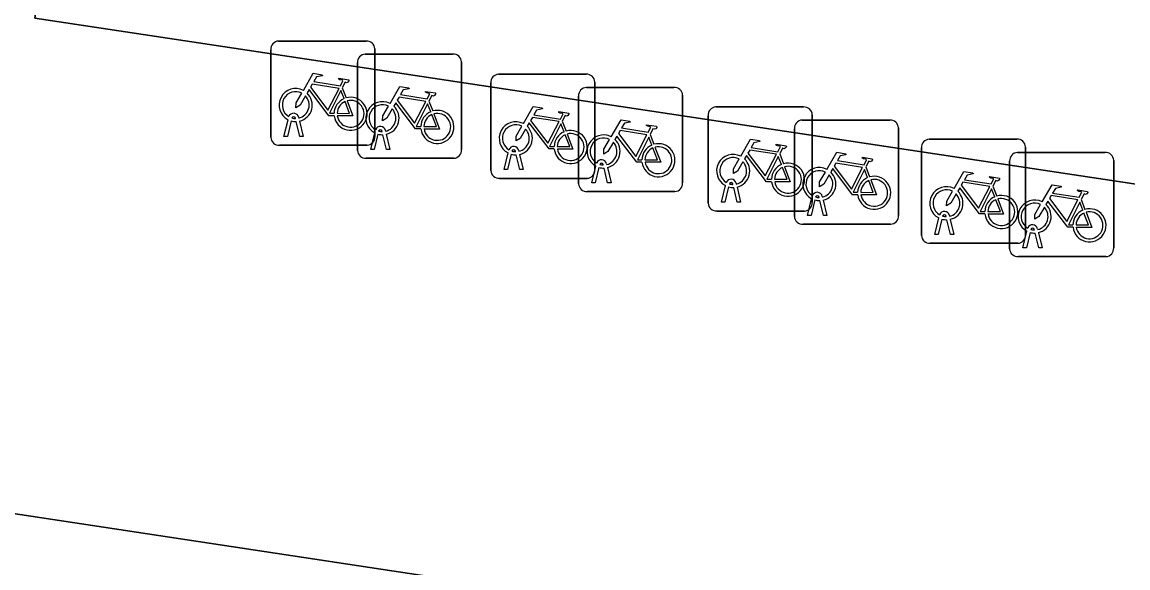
# Model space of a CAD drawing. Extents: x 163008 to 163854, y 382777 to 383982.
# Drawn here: x 163693.39 to 163704.01, y 383177.18 to 383182.42 of the extents above; entities that cross this region are included whole.
import ezdxf

# ---------------------------------------------------------------- set-up
doc = ezdxf.new("R2010")
doc.units = 0
for name, color, linetype in [('IMGEO_Fietsenrek', 7, 'Continuous'), ('IMGEO_Groenvoorziening', 7, 'Continuous'), ('IMGEO_Hek', 7, 'Continuous'), ('IMGEO_Voetpad_open', 7, 'Continuous')]:
    doc.layers.add(name, color=color, linetype=linetype)

msp = doc.modelspace()

# ---------------------------------------------------------------- linework, layer by layer
at = {"layer": 'IMGEO_Fietsenrek'}
for p, q in [((163695.777, 383181.314), (163695.777, 383182.155)), ((163695.777, 383182.155), (163695.777, 383181.314)), ((163695.852, 383182.239), (163696.693, 383182.239)), ((163696.693, 383182.239), (163695.852, 383182.239)), ((163696.777, 383182.164), (163696.777, 383181.323)), ((163696.777, 383181.323), (163696.777, 383182.164)), ((163696.685, 383182.113), (163697.526, 383182.113)), ((163697.526, 383182.113), (163696.685, 383182.113)), ((163697.61, 383182.038), (163697.61, 383181.197)), ((163697.61, 383181.197), (163697.61, 383182.038)), ((163696.61, 383181.188), (163696.61, 383182.029)), ((163696.61, 383182.029), (163696.61, 383181.188)), ((163697.891, 383180.995), (163697.891, 383181.836)), ((163697.891, 383181.836), (163697.891, 383180.995)), ((163697.966, 383181.92), (163698.807, 383181.92)), ((163698.807, 383181.92), (163697.966, 383181.92)), ((163698.891, 383181.845), (163698.891, 383181.004)), ((163698.891, 383181.004), (163698.891, 383181.845)), ((163696.464, 383181.788), (163696.5, 383181.693)), ((163698.809, 383181.793), (163699.65, 383181.793)), ((163699.65, 383181.793), (163698.809, 383181.793)), ((163699.734, 383181.718), (163699.734, 383180.877)), ((163699.734, 383180.877), (163699.734, 383181.718)), ((163697.297, 383181.662), (163697.333, 383181.567)), ((163698.734, 383180.868), (163698.734, 383181.709)), ((163698.734, 383181.709), (163698.734, 383180.868)), ((163696.046, 383181.506), (163696.047, 383181.499)), ((163699.979, 383180.681), (163699.979, 383181.522)), ((163699.979, 383181.522), (163699.979, 383180.681)), ((163700.054, 383181.606), (163700.895, 383181.606)), ((163700.895, 383181.606), (163700.054, 383181.606)), ((163700.979, 383181.531), (163700.979, 383180.69)), ((163700.979, 383180.69), (163700.979, 383181.531)), ((163695.904, 383181.323), (163695.943, 383181.483)), ((163695.973, 383181.471), (163695.938, 383181.323)), ((163696.015, 383181.495), (163696.014, 383181.499)), ((163696.056, 383181.323), (163696.022, 383181.465)), ((163696.054, 383181.469), (163696.089, 383181.323)), ((163698.578, 383181.469), (163698.614, 383181.374)), ((163700.882, 383181.48), (163701.723, 383181.48)), ((163701.723, 383181.48), (163700.882, 383181.48)), ((163701.807, 383181.405), (163701.807, 383180.564)), ((163701.807, 383180.564), (163701.807, 383181.405)), ((163695.938, 383181.323), (163695.904, 383181.323)), ((163696.089, 383181.323), (163696.056, 383181.323)), ((163696.737, 383181.197), (163696.776, 383181.357)), ((163696.806, 383181.345), (163696.771, 383181.197)), ((163696.848, 383181.369), (163696.847, 383181.373)), ((163696.889, 383181.197), (163696.855, 383181.339)), ((163696.879, 383181.38), (163696.88, 383181.373)), ((163696.887, 383181.343), (163696.922, 383181.197)), ((163699.421, 383181.342), (163699.457, 383181.247)), ((163700.807, 383180.555), (163700.807, 383181.396)), ((163700.807, 383181.396), (163700.807, 383180.555)), ((163702.103, 383181.296), (163702.944, 383181.296)), ((163702.944, 383181.296), (163702.103, 383181.296)), ((163696.702, 383181.239), (163695.861, 383181.239)), ((163695.861, 383181.239), (163696.702, 383181.239)), ((163696.771, 383181.197), (163696.737, 383181.197)), ((163696.922, 383181.197), (163696.889, 383181.197)), ((163698.16, 383181.187), (163698.161, 383181.18)), ((163702.028, 383180.371), (163702.028, 383181.212)), ((163702.028, 383181.212), (163702.028, 383180.371)), ((163703.028, 383181.221), (163703.028, 383180.38)), ((163703.028, 383180.38), (163703.028, 383181.221)), ((163697.535, 383181.113), (163696.694, 383181.113)), ((163696.694, 383181.113), (163697.535, 383181.113)), ((163698.018, 383181.004), (163698.057, 383181.164)), ((163698.087, 383181.152), (163698.052, 383181.004)), ((163698.129, 383181.176), (163698.128, 383181.18)), ((163698.17, 383181.004), (163698.136, 383181.146)), ((163698.168, 383181.15), (163698.203, 383181.004)), ((163700.666, 383181.155), (163700.702, 383181.06)), ((163702.875, 383180.243), (163702.875, 383181.084)), ((163702.875, 383181.084), (163702.875, 383180.243)), ((163702.95, 383181.168), (163703.791, 383181.168)), ((163703.791, 383181.168), (163702.95, 383181.168)), ((163703.875, 383181.093), (163703.875, 383180.252)), ((163703.875, 383180.252), (163703.875, 383181.093)), ((163698.052, 383181.004), (163698.018, 383181.004)), ((163698.203, 383181.004), (163698.17, 383181.004)), ((163698.861, 383180.877), (163698.9, 383181.037)), ((163698.93, 383181.025), (163698.895, 383180.877)), ((163698.972, 383181.049), (163698.971, 383181.053)), ((163699.013, 383180.877), (163698.979, 383181.019)), ((163699.003, 383181.06), (163699.004, 383181.053)), ((163699.011, 383181.023), (163699.046, 383180.877)), ((163701.494, 383181.029), (163701.53, 383180.934)), ((163698.816, 383180.92), (163697.975, 383180.92)), ((163697.975, 383180.92), (163698.816, 383180.92)), ((163698.895, 383180.877), (163698.861, 383180.877)), ((163699.046, 383180.877), (163699.013, 383180.877)), ((163700.248, 383180.873), (163700.249, 383180.866)), ((163699.659, 383180.793), (163698.818, 383180.793)), ((163698.818, 383180.793), (163699.659, 383180.793)), ((163700.106, 383180.69), (163700.145, 383180.85)), ((163700.175, 383180.838), (163700.14, 383180.69)), ((163700.217, 383180.862), (163700.216, 383180.866)), ((163700.258, 383180.69), (163700.224, 383180.832)), ((163700.256, 383180.836), (163700.291, 383180.69)), ((163702.715, 383180.845), (163702.751, 383180.75)), ((163700.14, 383180.69), (163700.106, 383180.69)), ((163700.291, 383180.69), (163700.258, 383180.69)), ((163700.934, 383180.564), (163700.973, 383180.724)), ((163701.003, 383180.712), (163700.968, 383180.564)), ((163701.045, 383180.736), (163701.044, 383180.74)), ((163701.086, 383180.564), (163701.052, 383180.706)), ((163701.076, 383180.747), (163701.077, 383180.74)), ((163701.084, 383180.71), (163701.119, 383180.564)), ((163703.562, 383180.717), (163703.598, 383180.622)), ((163700.904, 383180.606), (163700.063, 383180.606)), ((163700.063, 383180.606), (163700.904, 383180.606)), ((163700.968, 383180.564), (163700.934, 383180.564)), ((163701.119, 383180.564), (163701.086, 383180.564)), ((163702.266, 383180.552), (163702.265, 383180.556)), ((163702.297, 383180.563), (163702.298, 383180.556)), ((163701.732, 383180.48), (163700.891, 383180.48)), ((163700.891, 383180.48), (163701.732, 383180.48)), ((163702.155, 383180.38), (163702.194, 383180.54)), ((163702.224, 383180.528), (163702.189, 383180.38)), ((163702.307, 383180.38), (163702.273, 383180.522)), ((163702.305, 383180.526), (163702.34, 383180.38)), ((163702.189, 383180.38), (163702.155, 383180.38)), ((163702.34, 383180.38), (163702.307, 383180.38)), ((163703.002, 383180.252), (163703.041, 383180.412)), ((163703.071, 383180.4), (163703.036, 383180.252)), ((163703.113, 383180.424), (163703.112, 383180.428)), ((163703.154, 383180.252), (163703.12, 383180.394)), ((163703.144, 383180.435), (163703.145, 383180.428)), ((163703.152, 383180.398), (163703.187, 383180.252)), ((163702.953, 383180.296), (163702.112, 383180.296)), ((163702.112, 383180.296), (163702.953, 383180.296)), ((163703.036, 383180.252), (163703.002, 383180.252)), ((163703.187, 383180.252), (163703.154, 383180.252)), ((163703.8, 383180.168), (163702.959, 383180.168)), ((163702.959, 383180.168), (163703.8, 383180.168))]:
    msp.add_line(p, q, dxfattribs=at)
for points in [[(163696.09, 383181.765), (163696.185, 383181.929), (163696.271, 383181.915), (163696.273, 383181.906), (163696.217, 383181.895), (163696.19, 383181.85), (163696.446, 383181.809)], [(163696.433, 383181.784), (163696.176, 383181.825), (163696.159, 383181.796), (163696.326, 383181.576), (163696.433, 383181.784)], [(163696.446, 383181.809), (163696.471, 383181.858), (163696.465, 383181.862), (163696.442, 383181.866), (163696.43, 383181.873), (163696.429, 383181.876), (163696.431, 383181.881), (163696.526, 383181.866), (163696.528, 383181.856), (163696.518, 383181.843), (163696.506, 383181.837), (163696.492, 383181.843), (163696.464, 383181.788)], [(163696.111, 383181.713), (163696.059, 383181.623), (163696.019, 383181.598), (163696.02, 383181.645), (163696.075, 383181.739)], [(163696.386, 383181.521), (163696.336, 383181.521), (163696.145, 383181.772), (163696.126, 383181.74)], [(163696.481, 383181.686), (163696.451, 383181.763), (163696.342, 383181.545), (163696.385, 383181.545)], [(163696.923, 383181.639), (163697.018, 383181.803), (163697.104, 383181.789), (163697.106, 383181.78), (163697.05, 383181.769), (163697.023, 383181.724), (163697.279, 383181.683)], [(163697.279, 383181.683), (163697.304, 383181.732), (163697.298, 383181.736), (163697.275, 383181.74), (163697.263, 383181.747), (163697.262, 383181.75), (163697.264, 383181.755), (163697.359, 383181.74), (163697.361, 383181.73), (163697.351, 383181.717), (163697.339, 383181.711), (163697.325, 383181.717), (163697.297, 383181.662)], [(163696.415, 383181.545), (163696.535, 383181.544), (163696.491, 383181.658)], [(163696.511, 383181.665), (163696.566, 383181.52), (163696.416, 383181.52)], [(163696.944, 383181.587), (163696.892, 383181.497), (163696.852, 383181.472), (163696.853, 383181.519), (163696.908, 383181.613)], [(163697.219, 383181.395), (163697.169, 383181.395), (163696.978, 383181.646), (163696.959, 383181.614)], [(163697.266, 383181.658), (163697.009, 383181.699), (163696.992, 383181.67), (163697.159, 383181.45), (163697.266, 383181.658)], [(163697.314, 383181.56), (163697.284, 383181.637), (163697.175, 383181.419), (163697.218, 383181.419)], [(163697.248, 383181.419), (163697.368, 383181.418), (163697.324, 383181.532)], [(163697.344, 383181.539), (163697.399, 383181.394), (163697.249, 383181.394)], [(163698.204, 383181.446), (163698.299, 383181.61), (163698.385, 383181.596), (163698.387, 383181.587), (163698.331, 383181.576), (163698.304, 383181.531), (163698.56, 383181.49)], [(163698.547, 383181.465), (163698.29, 383181.506), (163698.273, 383181.477), (163698.44, 383181.257), (163698.547, 383181.465)], [(163698.56, 383181.49), (163698.585, 383181.539), (163698.579, 383181.543), (163698.556, 383181.547), (163698.544, 383181.554), (163698.543, 383181.557), (163698.545, 383181.562), (163698.64, 383181.547), (163698.642, 383181.537), (163698.632, 383181.524), (163698.62, 383181.518), (163698.606, 383181.524), (163698.578, 383181.469)], [(163698.225, 383181.394), (163698.173, 383181.304), (163698.133, 383181.279), (163698.134, 383181.326), (163698.189, 383181.42)], [(163698.5, 383181.202), (163698.45, 383181.202), (163698.259, 383181.453), (163698.24, 383181.421)], [(163698.595, 383181.367), (163698.565, 383181.444), (163698.456, 383181.226), (163698.499, 383181.226)], [(163699.047, 383181.319), (163699.142, 383181.483), (163699.228, 383181.469), (163699.23, 383181.46), (163699.174, 383181.449), (163699.147, 383181.404), (163699.403, 383181.363)], [(163699.403, 383181.363), (163699.428, 383181.412), (163699.422, 383181.416), (163699.399, 383181.42), (163699.387, 383181.427), (163699.386, 383181.43), (163699.388, 383181.435), (163699.483, 383181.42), (163699.485, 383181.41), (163699.475, 383181.397), (163699.463, 383181.391), (163699.449, 383181.397), (163699.421, 383181.342)], [(163698.529, 383181.226), (163698.649, 383181.225), (163698.605, 383181.339)], [(163698.625, 383181.346), (163698.68, 383181.201), (163698.53, 383181.201)], [(163699.068, 383181.267), (163699.016, 383181.177), (163698.976, 383181.152), (163698.977, 383181.199), (163699.032, 383181.293)], [(163699.343, 383181.075), (163699.293, 383181.075), (163699.102, 383181.326), (163699.083, 383181.294)], [(163699.39, 383181.338), (163699.133, 383181.379), (163699.116, 383181.35), (163699.283, 383181.13), (163699.39, 383181.338)], [(163699.438, 383181.24), (163699.408, 383181.317), (163699.299, 383181.099), (163699.342, 383181.099)], [(163700.292, 383181.132), (163700.387, 383181.296), (163700.473, 383181.282), (163700.475, 383181.273), (163700.419, 383181.262), (163700.392, 383181.217), (163700.648, 383181.176)], [(163699.372, 383181.099), (163699.492, 383181.098), (163699.448, 383181.212)], [(163699.468, 383181.219), (163699.523, 383181.074), (163699.373, 383181.074)], [(163700.635, 383181.151), (163700.378, 383181.192), (163700.361, 383181.163), (163700.528, 383180.943), (163700.635, 383181.151)], [(163700.648, 383181.176), (163700.673, 383181.225), (163700.667, 383181.229), (163700.644, 383181.233), (163700.632, 383181.24), (163700.631, 383181.243), (163700.633, 383181.248), (163700.728, 383181.233), (163700.73, 383181.223), (163700.72, 383181.21), (163700.708, 383181.204), (163700.694, 383181.21), (163700.666, 383181.155)], [(163700.313, 383181.08), (163700.261, 383180.99), (163700.221, 383180.965), (163700.222, 383181.012), (163700.277, 383181.106)], [(163700.588, 383180.888), (163700.538, 383180.888), (163700.347, 383181.139), (163700.328, 383181.107)], [(163700.683, 383181.053), (163700.653, 383181.13), (163700.544, 383180.912), (163700.587, 383180.912)], [(163701.12, 383181.006), (163701.215, 383181.17), (163701.301, 383181.156), (163701.303, 383181.147), (163701.247, 383181.136), (163701.22, 383181.091), (163701.476, 383181.05)], [(163701.476, 383181.05), (163701.501, 383181.099), (163701.495, 383181.103), (163701.472, 383181.107), (163701.46, 383181.114), (163701.459, 383181.117), (163701.461, 383181.122), (163701.556, 383181.107), (163701.558, 383181.097), (163701.548, 383181.084), (163701.536, 383181.078), (163701.522, 383181.084), (163701.494, 383181.029)], [(163700.617, 383180.912), (163700.737, 383180.911), (163700.693, 383181.025)], [(163700.713, 383181.032), (163700.768, 383180.887), (163700.618, 383180.887)], [(163701.141, 383180.954), (163701.089, 383180.864), (163701.049, 383180.839), (163701.05, 383180.886), (163701.105, 383180.98)], [(163701.416, 383180.762), (163701.366, 383180.762), (163701.175, 383181.013), (163701.156, 383180.981)], [(163701.463, 383181.025), (163701.206, 383181.066), (163701.189, 383181.037), (163701.356, 383180.817), (163701.463, 383181.025)], [(163701.511, 383180.927), (163701.481, 383181.004), (163701.372, 383180.786), (163701.415, 383180.786)], [(163702.341, 383180.822), (163702.436, 383180.986), (163702.522, 383180.972), (163702.524, 383180.963), (163702.468, 383180.952), (163702.441, 383180.907), (163702.697, 383180.866)], [(163701.445, 383180.786), (163701.565, 383180.785), (163701.521, 383180.899)], [(163701.541, 383180.906), (163701.596, 383180.761), (163701.446, 383180.761)], [(163702.684, 383180.841), (163702.427, 383180.882), (163702.41, 383180.853), (163702.577, 383180.633), (163702.684, 383180.841)], [(163702.697, 383180.866), (163702.722, 383180.915), (163702.716, 383180.919), (163702.693, 383180.923), (163702.681, 383180.93), (163702.68, 383180.933), (163702.682, 383180.938), (163702.777, 383180.923), (163702.779, 383180.913), (163702.769, 383180.9), (163702.757, 383180.894), (163702.743, 383180.9), (163702.715, 383180.845)], [(163702.362, 383180.77), (163702.31, 383180.68), (163702.27, 383180.655), (163702.271, 383180.702), (163702.326, 383180.796)], [(163702.637, 383180.578), (163702.587, 383180.578), (163702.396, 383180.829), (163702.377, 383180.797)], [(163702.732, 383180.743), (163702.702, 383180.82), (163702.593, 383180.602), (163702.636, 383180.602)], [(163703.188, 383180.694), (163703.283, 383180.858), (163703.369, 383180.844), (163703.371, 383180.835), (163703.315, 383180.824), (163703.288, 383180.779), (163703.544, 383180.738)], [(163703.544, 383180.738), (163703.569, 383180.787), (163703.563, 383180.791), (163703.54, 383180.795), (163703.528, 383180.802), (163703.527, 383180.805), (163703.529, 383180.81), (163703.624, 383180.795), (163703.626, 383180.785), (163703.616, 383180.772), (163703.604, 383180.766), (163703.59, 383180.772), (163703.562, 383180.717)], [(163702.666, 383180.602), (163702.786, 383180.601), (163702.742, 383180.715)], [(163702.762, 383180.722), (163702.817, 383180.577), (163702.667, 383180.577)], [(163703.209, 383180.642), (163703.157, 383180.552), (163703.117, 383180.527), (163703.118, 383180.574), (163703.173, 383180.668)], [(163703.484, 383180.45), (163703.434, 383180.45), (163703.243, 383180.701), (163703.224, 383180.669)], [(163703.531, 383180.713), (163703.274, 383180.754), (163703.257, 383180.725), (163703.424, 383180.505), (163703.531, 383180.713)], [(163703.579, 383180.615), (163703.549, 383180.692), (163703.44, 383180.474), (163703.483, 383180.474)], [(163703.513, 383180.474), (163703.633, 383180.473), (163703.589, 383180.587)], [(163703.609, 383180.594), (163703.664, 383180.449), (163703.514, 383180.449)]]:
    msp.add_lwpolyline(points, dxfattribs=at)
for centre, radius, start, end in [((163695.855, 383182.161), 0.0779, 92.4484, 184.2845), ((163695.855, 383182.161), 0.0779, 92.4484, 184.2845), ((163696.699, 383182.161), 0.0779, 2.4484, 94.2845), ((163696.699, 383182.161), 0.0779, 2.4484, 94.2845), ((163696.688, 383182.035), 0.0779, 92.4484, 184.2845), ((163696.688, 383182.035), 0.0779, 92.4484, 184.2845), ((163697.532, 383182.035), 0.0779, 2.4484, 94.2845), ((163697.532, 383182.035), 0.0779, 2.4484, 94.2845), ((163697.969, 383181.842), 0.0779, 92.4484, 184.2845), ((163697.969, 383181.842), 0.0779, 92.4484, 184.2845), ((163698.813, 383181.842), 0.0779, 2.4484, 94.2845), ((163698.813, 383181.842), 0.0779, 2.4484, 94.2845), ((163696.017, 383181.624), 0.159, 62.6766, 242.1369), ((163696.017, 383181.624), 0.129, 63.3192, 238.903), ((163696.017, 383181.624), 0.159, 283.5766, 46.6042), ((163698.812, 383181.715), 0.0779, 92.4484, 184.2845), ((163698.812, 383181.715), 0.0779, 92.4484, 184.2845), ((163699.656, 383181.715), 0.0779, 2.4484, 94.2845), ((163699.656, 383181.715), 0.0779, 2.4484, 94.2845), ((163696.017, 383181.624), 0.129, 283.6043, 43.4302), ((163696.544, 383181.54), 0.159, 113.3408, 178.3217), ((163696.544, 383181.54), 0.159, 187.0065, 105.7708), ((163696.544, 383181.54), 0.129, 113.923, 177.9556), ((163696.544, 383181.54), 0.129, 188.6715, 104.5883), ((163696.85, 383181.498), 0.159, 62.6766, 242.1369), ((163696.85, 383181.498), 0.129, 63.3192, 238.903), ((163696.85, 383181.498), 0.159, 283.5766, 46.6042), ((163695.997, 383181.495), 0.0499, 12.8025, 158.6934), ((163695.997, 383181.495), 0.0174, 12.8025, 163.4502), ((163696.85, 383181.498), 0.129, 283.6043, 43.4302), ((163697.377, 383181.414), 0.159, 113.3408, 178.3217), ((163697.377, 383181.414), 0.159, 187.0065, 105.7708), ((163697.377, 383181.414), 0.129, 113.923, 177.9556), ((163697.377, 383181.414), 0.129, 188.6715, 104.5883), ((163700.057, 383181.528), 0.0779, 92.4484, 184.2845), ((163700.057, 383181.528), 0.0779, 92.4484, 184.2845), ((163700.901, 383181.528), 0.0779, 2.4484, 94.2845), ((163700.901, 383181.528), 0.0779, 2.4484, 94.2845), ((163696.017, 383181.624), 0.159, 253.9967, 271.7867), ((163696.017, 383181.624), 0.129, 253.415, 269.0204), ((163696.83, 383181.369), 0.0499, 12.8025, 158.6934), ((163698.131, 383181.305), 0.159, 62.6766, 242.1369), ((163698.131, 383181.305), 0.129, 63.3192, 238.903), ((163698.131, 383181.305), 0.159, 283.5766, 46.6042), ((163700.885, 383181.402), 0.0779, 92.4484, 184.2845), ((163700.885, 383181.402), 0.0779, 92.4484, 184.2845), ((163701.729, 383181.402), 0.0779, 2.4484, 94.2845), ((163701.729, 383181.402), 0.0779, 2.4484, 94.2845), ((163695.855, 383181.317), 0.0779, 182.4484, 274.2845), ((163695.855, 383181.317), 0.0779, 182.4484, 274.2845), ((163696.699, 383181.317), 0.0779, 272.4484, 4.2845), ((163696.699, 383181.317), 0.0779, 272.4484, 4.2845), ((163696.85, 383181.498), 0.159, 253.9967, 271.7867), ((163696.83, 383181.369), 0.0174, 12.8025, 163.4502), ((163696.85, 383181.498), 0.129, 253.415, 269.0204), ((163698.131, 383181.305), 0.129, 283.6043, 43.4302), ((163698.658, 383181.221), 0.159, 113.3408, 178.3217), ((163698.658, 383181.221), 0.159, 187.0065, 105.7708), ((163698.658, 383181.221), 0.129, 113.923, 177.9556), ((163698.658, 383181.221), 0.129, 188.6715, 104.5883), ((163698.974, 383181.178), 0.159, 62.6766, 242.1369), ((163698.974, 383181.178), 0.129, 63.3192, 238.903), ((163698.974, 383181.178), 0.159, 283.5766, 46.6042), ((163702.106, 383181.218), 0.0779, 92.4484, 184.2845), ((163702.106, 383181.218), 0.0779, 92.4484, 184.2845), ((163702.95, 383181.218), 0.0779, 2.4484, 94.2845), ((163702.95, 383181.218), 0.0779, 2.4484, 94.2845), ((163696.688, 383181.191), 0.0779, 182.4484, 274.2845), ((163696.688, 383181.191), 0.0779, 182.4484, 274.2845), ((163697.532, 383181.191), 0.0779, 272.4484, 4.2845), ((163697.532, 383181.191), 0.0779, 272.4484, 4.2845), ((163698.111, 383181.176), 0.0499, 12.8025, 158.6934), ((163698.111, 383181.176), 0.0174, 12.8025, 163.4502), ((163698.974, 383181.178), 0.129, 283.6043, 43.4302), ((163699.501, 383181.094), 0.159, 113.3408, 178.3217), ((163699.501, 383181.094), 0.159, 187.0065, 105.7708), ((163699.501, 383181.094), 0.129, 113.923, 177.9556), ((163699.501, 383181.094), 0.129, 188.6715, 104.5883), ((163698.131, 383181.305), 0.159, 253.9967, 271.7867), ((163698.131, 383181.305), 0.129, 253.415, 269.0204), ((163698.954, 383181.049), 0.0499, 12.8025, 158.6934), ((163700.219, 383180.991), 0.159, 62.6766, 242.1369), ((163700.219, 383180.991), 0.129, 63.3192, 238.903), ((163700.219, 383180.991), 0.129, 283.6043, 43.4302), ((163700.219, 383180.991), 0.159, 283.5766, 46.6042), ((163702.953, 383181.09), 0.0779, 92.4484, 184.2845), ((163702.953, 383181.09), 0.0779, 92.4484, 184.2845), ((163703.797, 383181.09), 0.0779, 2.4484, 94.2845), ((163703.797, 383181.09), 0.0779, 2.4484, 94.2845), ((163697.969, 383180.998), 0.0779, 182.4484, 274.2845), ((163697.969, 383180.998), 0.0779, 182.4484, 274.2845), ((163698.813, 383180.998), 0.0779, 272.4484, 4.2845), ((163698.813, 383180.998), 0.0779, 272.4484, 4.2845), ((163698.974, 383181.178), 0.159, 253.9967, 271.7867), ((163698.954, 383181.049), 0.0174, 12.8025, 163.4502), ((163698.974, 383181.178), 0.129, 253.415, 269.0204), ((163700.746, 383180.907), 0.159, 113.3408, 178.3217), ((163700.746, 383180.907), 0.159, 187.0065, 105.7708), ((163700.746, 383180.907), 0.129, 113.923, 177.9556), ((163700.746, 383180.907), 0.129, 188.6715, 104.5883), ((163701.047, 383180.865), 0.159, 62.6766, 242.1369), ((163701.047, 383180.865), 0.129, 63.3192, 238.903), ((163701.047, 383180.865), 0.159, 283.5766, 46.6042), ((163698.812, 383180.871), 0.0779, 182.4484, 274.2845), ((163698.812, 383180.871), 0.0779, 182.4484, 274.2845), ((163699.656, 383180.871), 0.0779, 272.4484, 4.2845), ((163699.656, 383180.871), 0.0779, 272.4484, 4.2845), ((163700.199, 383180.862), 0.0499, 12.8025, 158.6934), ((163700.199, 383180.862), 0.0174, 12.8025, 163.4502), ((163700.219, 383180.991), 0.129, 253.415, 269.0204), ((163701.047, 383180.865), 0.129, 283.6043, 43.4302), ((163701.574, 383180.781), 0.159, 113.3408, 178.3217), ((163701.574, 383180.781), 0.159, 187.0065, 105.7708), ((163701.574, 383180.781), 0.129, 113.923, 177.9556), ((163701.574, 383180.781), 0.129, 188.6715, 104.5883), ((163700.219, 383180.991), 0.159, 253.9967, 271.7867), ((163701.027, 383180.736), 0.0499, 12.8025, 158.6934), ((163702.268, 383180.681), 0.159, 62.6766, 242.1369), ((163702.268, 383180.681), 0.129, 63.3192, 238.903), ((163702.268, 383180.681), 0.129, 283.6043, 43.4302), ((163702.268, 383180.681), 0.159, 283.5766, 46.6042), ((163700.057, 383180.684), 0.0779, 182.4484, 274.2845), ((163700.057, 383180.684), 0.0779, 182.4484, 274.2845), ((163700.901, 383180.684), 0.0779, 272.4484, 4.2845), ((163700.901, 383180.684), 0.0779, 272.4484, 4.2845), ((163701.047, 383180.865), 0.159, 253.9967, 271.7867), ((163701.027, 383180.736), 0.0174, 12.8025, 163.4502), ((163701.047, 383180.865), 0.129, 253.415, 269.0204), ((163702.795, 383180.597), 0.159, 113.3408, 178.3217), ((163702.795, 383180.597), 0.159, 187.0065, 105.7708), ((163702.795, 383180.597), 0.129, 113.923, 177.9556), ((163702.795, 383180.597), 0.129, 188.6715, 104.5883), ((163703.115, 383180.553), 0.159, 62.6766, 242.1369), ((163703.115, 383180.553), 0.129, 63.3192, 238.903), ((163703.115, 383180.553), 0.159, 283.5766, 46.6042), ((163700.885, 383180.558), 0.0779, 182.4484, 274.2845), ((163700.885, 383180.558), 0.0779, 182.4484, 274.2845), ((163701.729, 383180.558), 0.0779, 272.4484, 4.2845), ((163701.729, 383180.558), 0.0779, 272.4484, 4.2845), ((163702.248, 383180.552), 0.0499, 12.8025, 158.6934), ((163702.248, 383180.552), 0.0174, 12.8025, 163.4502), ((163702.268, 383180.681), 0.129, 253.415, 269.0204), ((163703.115, 383180.553), 0.129, 283.6043, 43.4302), ((163703.642, 383180.469), 0.159, 113.3408, 178.3217), ((163703.642, 383180.469), 0.159, 187.0065, 105.7708), ((163703.642, 383180.469), 0.129, 113.923, 177.9556), ((163703.642, 383180.469), 0.129, 188.6715, 104.5883), ((163702.268, 383180.681), 0.159, 253.9967, 271.7867), ((163703.095, 383180.424), 0.0499, 12.8025, 158.6934), ((163702.106, 383180.374), 0.0779, 182.4484, 274.2845), ((163702.106, 383180.374), 0.0779, 182.4484, 274.2845), ((163702.95, 383180.374), 0.0779, 272.4484, 4.2845), ((163702.95, 383180.374), 0.0779, 272.4484, 4.2845), ((163703.115, 383180.553), 0.159, 253.9967, 271.7867), ((163703.095, 383180.424), 0.0174, 12.8025, 163.4502), ((163703.115, 383180.553), 0.129, 253.415, 269.0204), ((163702.953, 383180.246), 0.0779, 182.4484, 274.2845), ((163702.953, 383180.246), 0.0779, 182.4484, 274.2845), ((163703.797, 383180.246), 0.0779, 272.4484, 4.2845), ((163703.797, 383180.246), 0.0779, 272.4484, 4.2845)]:
    msp.add_arc(centre, radius, start, end, dxfattribs=at)
at = {"layer": 'IMGEO_Groenvoorziening'}
msp.add_lwpolyline([(163712.729, 383184.946), (163712.488, 383184.982), (163710.158, 383185.33), (163694.309, 383187.695), (163693.51, 383182.46), (163711.736, 383179.711), (163711.939, 383179.68)], close=True, dxfattribs=at)
msp.add_lwpolyline([(163710.557, 383171.423), (163707.159, 383171.945), (163707.309, 383172.921), (163697.114, 383174.465), (163697.534, 383177.061), (163679.151, 383179.843), (163676.757, 383180.227), (163676.436, 383180.421), (163673.417, 383178.311), (163672.946, 383177.576), (163671.878, 383176.79), (163668.146, 383152.551), (163662.455, 383119.934)], dxfattribs=at)
at = {"layer": 'IMGEO_Hek'}
msp.add_lwpolyline([(163668.146, 383152.551), (163671.878, 383176.79), (163672.946, 383177.576), (163673.417, 383178.311), (163676.436, 383180.421), (163676.757, 383180.227), (163679.151, 383179.843), (163697.534, 383177.061), (163726.338, 383172.701), (163723.797, 383155.311), (163727.894, 383154.735), (163725.721, 383140.138), (163725.671, 383139.799), (163714.654, 383068.002), (163651.938, 383093.599), (163652.08, 383093.941), (163660.107, 383112.661)], dxfattribs=at)
at = {"layer": 'IMGEO_Voetpad_open'}
msp.add_lwpolyline([(163672.791, 383187.707), (163672.507, 383185.752), (163676.436, 383180.421), (163676.757, 383180.227), (163679.151, 383179.843), (163697.534, 383177.061), (163726.338, 383172.701), (163730.167, 383172.202), (163730.358, 383172.511), (163730.834, 383172.445), (163738.469, 383171.348), (163738.875, 383171.285), (163739.894, 383171.129), (163740.271, 383173.557), (163740.334, 383173.964), (163740.406, 383175.792)], dxfattribs=at)
msp.add_lwpolyline([(163711.939, 383179.68), (163711.736, 383179.711), (163693.51, 383182.46), (163694.309, 383187.695), (163710.158, 383185.33), (163712.488, 383184.982), (163712.729, 383184.946)], close=True, dxfattribs=at)

doc.saveas('drawing.dxf')
